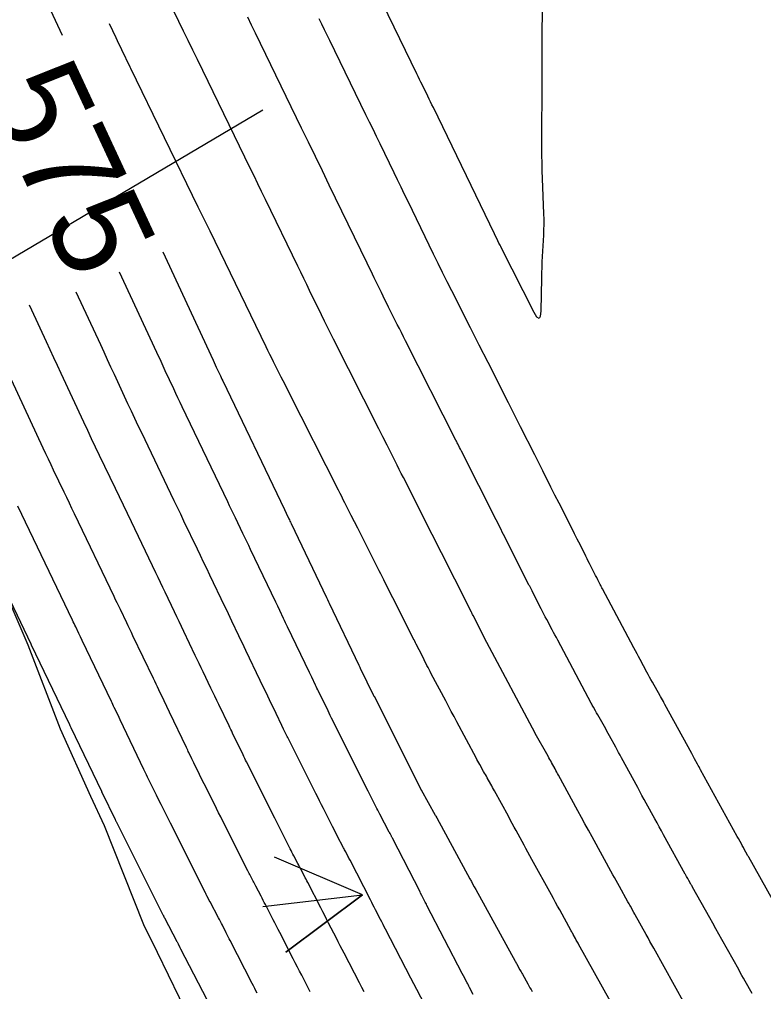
# Model space of a CAD drawing. Extents: x 954385 to 988206, y 1868364 to 1924553.
# Drawn here: x 955191.9 to 955238.6, y 1923563.6 to 1923624.6 of the extents above; entities that cross this region are included whole.
import ezdxf

# ---------------------------------------------------------------- set-up
doc = ezdxf.new("R2010")
doc.units = 0
for name, color, linetype in [('Ex_Contour Labels', 7, 'Continuous'), ('Ex_Major Contours', 7, 'Continuous'), ('Ex_Minor Contours', 7, 'Continuous'), ('Perimeter', 7, 'Continuous'), ('Slopes', 7, 'Continuous')]:
    doc.layers.add(name, color=color, linetype=linetype)

msp = doc.modelspace()

# ---------------------------------------------------------------- linework, layer by layer
at = {"layer": 'Ex_Major Contours'}
for points in [[(955240.725, 1923566.526), (955237.64, 1923572.043), (955237.625, 1923572.071), (955237.594, 1923572.126), (955237.341, 1923572.582), (955237.306, 1923572.644), (955237.272, 1923572.707), (955237.237, 1923572.769), (955237.203, 1923572.832), (955236.997, 1923573.206), (955236.928, 1923573.331), (955234.616, 1923577.526), (955234.57, 1923577.61), (955234.524, 1923577.695), (955234.477, 1923577.779), (955234.431, 1923577.864), (955234.247, 1923578.202), (955234.201, 1923578.287), (955234.155, 1923578.371), (955234.109, 1923578.456), (955234.063, 1923578.54), (955232.383, 1923581.62), (955232.359, 1923581.665), (955232.334, 1923581.709), (955232.309, 1923581.754), (955232.284, 1923581.799), (955232.158, 1923582.021), (955232.108, 1923582.11), (955232.083, 1923582.154), (955231.596, 1923583.019), (955231.506, 1923583.178), (955231.418, 1923583.337), (955231.331, 1923583.498), (955231.245, 1923583.658), (955230.829, 1923584.439), (955230.732, 1923584.623), (955230.634, 1923584.807), (955230.536, 1923584.991), (955230.438, 1923585.175), (955228.462, 1923588.882), (955228.426, 1923588.952), (955228.389, 1923589.021), (955228.353, 1923589.091), (955228.317, 1923589.161), (955228.175, 1923589.441), (955228.103, 1923589.581), (955228.032, 1923589.721), (955227.649, 1923590.474), (955227.573, 1923590.623), (955227.498, 1923590.772), (955227.422, 1923590.921), (955227.347, 1923591.07), (955226.969, 1923591.818), (955226.881, 1923591.992), (955226.793, 1923592.166), (955226.705, 1923592.34), (955226.616, 1923592.515), (955225.734, 1923594.261), (955225.479, 1923594.765), (955225.225, 1923595.27), (955224.715, 1923596.278), (955224.588, 1923596.53), (955224.46, 1923596.783), (955224.333, 1923597.035), (955224.206, 1923597.287), (955223.317, 1923599.049), (955223.126, 1923599.426), (955222.935, 1923599.804), (955222.744, 1923600.182), (955222.553, 1923600.559), (955221.279, 1923603.077), (955220.727, 1923604.168), (955220.175, 1923605.259), (955218.996, 1923607.59), (955218.709, 1923608.16), (955218.424, 1923608.732), (955218.141, 1923609.306), (955217.862, 1923609.88), (955216.261, 1923613.184), (955216.04, 1923613.639), (955215.82, 1923614.093), (955215.6, 1923614.548), (955215.379, 1923615.002), (955214.498, 1923616.82), (955214.277, 1923617.274), (955214.057, 1923617.729), (955213.836, 1923618.183), (955213.615, 1923618.637), (955211.348, 1923623.291), (955211.181, 1923623.634), (955211.014, 1923623.977), (955210.847, 1923624.32), (955210.68, 1923624.663)], [(955220.346, 1923563.421), (955220.12, 1923563.854), (955220.081, 1923563.928), (955220.043, 1923564.001), (955220.005, 1923564.075), (955219.966, 1923564.148), (955219.737, 1923564.59), (955219.661, 1923564.737), (955217.441, 1923569.011), (955217.405, 1923569.081), (955217.369, 1923569.15), (955217.333, 1923569.22), (955217.297, 1923569.29), (955217.118, 1923569.639), (955217.046, 1923569.779), (955217.01, 1923569.849), (955215.273, 1923573.232), (955215.256, 1923573.264), (955215.24, 1923573.295), (955215.223, 1923573.327), (955215.207, 1923573.359), (955215.124, 1923573.517), (955215.09, 1923573.58), (955215.074, 1923573.612), (955214.479, 1923574.742), (955214.417, 1923574.86), (955214.356, 1923574.979), (955214.295, 1923575.097), (955214.235, 1923575.216), (955213.936, 1923575.811), (955213.817, 1923576.049), (955213.757, 1923576.168), (955211.452, 1923580.759), (955211.431, 1923580.8), (955211.411, 1923580.841), (955211.39, 1923580.883), (955211.37, 1923580.924), (955211.231, 1923581.213), (955210.633, 1923582.449), (955210.586, 1923582.546), (955210.539, 1923582.644), (955210.493, 1923582.741), (955210.446, 1923582.838), (955210.212, 1923583.325), (955210.072, 1923583.617), (955208.691, 1923586.497), (955208.629, 1923586.626), (955208.568, 1923586.754), (955208.506, 1923586.883), (955208.444, 1923587.012), (955208.197, 1923587.528), (955208.074, 1923587.786), (955207.95, 1923588.044), (955206.372, 1923591.344), (955206.252, 1923591.594), (955206.132, 1923591.844), (955206.012, 1923592.094), (955205.892, 1923592.345), (955205.413, 1923593.345), (955205.293, 1923593.596), (955205.173, 1923593.846), (955205.053, 1923594.096), (955204.933, 1923594.346), (955202.082, 1923600.296), (955201.947, 1923600.58), (955201.813, 1923600.864), (955201.679, 1923601.148), (955201.546, 1923601.433), (955201.018, 1923602.573), (955200.753, 1923603.143), (955200.489, 1923603.712), (955198.146, 1923608.763)], [(955190.614, 1923589.516), (955192.57, 1923585.435), (955192.604, 1923585.364), (955194.996, 1923580.367), (955195.028, 1923580.299), (955195.093, 1923580.164), (955197.005, 1923576.178), (955197.021, 1923576.143), (955197.054, 1923576.075), (955197.867, 1923574.393), (955197.882, 1923574.362), (955197.897, 1923574.332), (955197.912, 1923574.301), (955197.927, 1923574.271), (955198.049, 1923574.028), (955200.87, 1923568.409), (955200.877, 1923568.394), (955200.885, 1923568.379), (955200.893, 1923568.365), (955200.9, 1923568.35), (955200.954, 1923568.247), (955200.962, 1923568.232), (955201.742, 1923566.747), (955201.762, 1923566.71), (955201.782, 1923566.672), (955201.801, 1923566.634), (955201.821, 1923566.596), (955201.938, 1923566.367), (955201.977, 1923566.291), (955203.888, 1923562.568)]]:
    msp.add_lwpolyline(points, dxfattribs=at)
at = {"layer": 'Ex_Minor Contours'}
for points in [[(955233.638, 1923562.817), (955231.678, 1923566.328), (955231.56, 1923566.539), (955231.442, 1923566.751), (955231.323, 1923566.963), (955231.205, 1923567.174), (955230.509, 1923568.422), (955230.483, 1923568.467), (955230.433, 1923568.558), (955230.211, 1923568.958), (955230.172, 1923569.029), (955230.133, 1923569.099), (955230.094, 1923569.17), (955230.055, 1923569.24), (955229.526, 1923570.201), (955229.425, 1923570.384), (955229.324, 1923570.568), (955229.223, 1923570.752), (955229.122, 1923570.935), (955227.809, 1923573.318), (955227.586, 1923573.723), (955227.363, 1923574.128), (955227.141, 1923574.534), (955226.92, 1923574.94), (955225.701, 1923577.177), (955225.647, 1923577.277), (955225.592, 1923577.377), (955225.538, 1923577.477), (955225.483, 1923577.577), (955225.265, 1923577.977), (955225.211, 1923578.077), (955225.156, 1923578.176), (955225.1, 1923578.276), (955225.045, 1923578.375), (955224.246, 1923579.79), (955224.231, 1923579.817), (955224.229, 1923579.82), (955221.199, 1923585.513), (955221.19, 1923585.531), (955221.181, 1923585.548), (955221.172, 1923585.566), (955221.163, 1923585.583), (955221.091, 1923585.724), (955220.335, 1923587.21), (955220.309, 1923587.262), (955220.283, 1923587.314), (955220.257, 1923587.366), (955220.23, 1923587.417), (955220.1, 1923587.676), (955220.021, 1923587.832), (955218.347, 1923591.149), (955218.153, 1923591.532), (955217.912, 1923592.011), (955217.766, 1923592.299), (955215.963, 1923595.872), (955215.834, 1923596.126), (955215.706, 1923596.38), (955215.578, 1923596.634), (955215.45, 1923596.887), (955214.936, 1923597.903), (955214.679, 1923598.41), (955214.423, 1923598.918), (955211.575, 1923604.548), (955211.384, 1923604.927), (955211.194, 1923605.307), (955211.006, 1923605.689), (955210.82, 1923606.07), (955210.078, 1923607.6), (955209.893, 1923607.982), (955209.708, 1923608.364), (955209.522, 1923608.747), (955209.337, 1923609.129), (955207.302, 1923613.325), (955207.064, 1923613.815), (955206.826, 1923614.304), (955206.589, 1923614.794), (955206.351, 1923615.283), (955203.034, 1923622.099), (955202.743, 1923622.698), (955202.451, 1923623.297), (955202.159, 1923623.895), (955201.867, 1923624.494), (955198.157, 1923632.09)], [(955191.898, 1923629.295), (955194.54, 1923623.629)], [(955224.677, 1923625.967), (955224.659, 1923622.949), (955224.658, 1923622.85), (955224.657, 1923622.75), (955224.656, 1923622.651), (955224.655, 1923622.551), (955224.65, 1923622.126), (955224.649, 1923622.04), (955224.648, 1923621.955), (955224.649, 1923621.869), (955224.65, 1923621.784), (955224.654, 1923621.442), (955224.655, 1923621.356), (955224.656, 1923621.27), (955224.656, 1923621.185), (955224.656, 1923621.099), (955224.643, 1923616.574), (955224.644, 1923616.091), (955224.651, 1923615.608), (955224.662, 1923615.126), (955224.678, 1923614.643), (955224.765, 1923612.421), (955224.774, 1923612.085), (955224.775, 1923611.749), (955224.768, 1923611.412), (955224.753, 1923611.076), (955224.676, 1923609.732), (955224.659, 1923609.396), (955224.645, 1923609.06), (955224.634, 1923608.724), (955224.627, 1923608.387), (955224.592, 1923606.33), (955224.56, 1923605.982), (955224.478, 1923605.85), (955224.347, 1923605.933), (955224.166, 1923606.232), (955222.108, 1923610.299), (955222.072, 1923610.371), (955222.036, 1923610.443), (955222, 1923610.515), (955221.965, 1923610.587), (955221.825, 1923610.877), (955221.755, 1923611.022), (955221.685, 1923611.166), (955217.844, 1923619.086), (955217.757, 1923619.263), (955217.671, 1923619.441), (955217.585, 1923619.618), (955217.499, 1923619.796), (955217.153, 1923620.505), (955217.066, 1923620.683), (955216.98, 1923620.86), (955216.894, 1923621.038), (955216.807, 1923621.215), (955213.575, 1923627.861)], [(955237.859, 1923563.471), (955237.421, 1923564.247), (955237.318, 1923564.429), (955237.216, 1923564.61), (955237.114, 1923564.792), (955237.013, 1923564.973), (955235.954, 1923566.87), (955235.765, 1923567.208), (955235.576, 1923567.546), (955235.387, 1923567.884), (955235.198, 1923568.222), (955234.115, 1923570.159), (955234.09, 1923570.205), (955234.064, 1923570.251), (955234.039, 1923570.296), (955234.014, 1923570.342), (955233.881, 1923570.58), (955233.822, 1923570.688), (955233.742, 1923570.831), (955233.722, 1923570.867), (955233.703, 1923570.903), (955233.683, 1923570.939), (955233.663, 1923570.975), (955232.302, 1923573.444), (955232.166, 1923573.69), (955232.03, 1923573.937), (955231.895, 1923574.184), (955231.759, 1923574.431), (955231.215, 1923575.418), (955231.079, 1923575.664), (955230.943, 1923575.911), (955230.808, 1923576.159), (955230.673, 1923576.406), (955229.657, 1923578.274), (955229.566, 1923578.441), (955229.475, 1923578.608), (955229.384, 1923578.775), (955229.293, 1923578.942), (955228.904, 1923579.654), (955228.825, 1923579.799), (955228.745, 1923579.943), (955228.665, 1923580.088), (955228.584, 1923580.232), (955228.164, 1923580.975), (955228.096, 1923581.095), (955228.028, 1923581.215), (955227.892, 1923581.456), (955227.858, 1923581.516), (955227.825, 1923581.577), (955227.792, 1923581.638), (955227.759, 1923581.699), (955225.653, 1923585.658), (955225.566, 1923585.821), (955225.48, 1923585.983), (955225.393, 1923586.146), (955225.306, 1923586.309), (955224.96, 1923586.96), (955224.873, 1923587.122), (955224.788, 1923587.286), (955224.703, 1923587.449), (955224.619, 1923587.614), (955224.109, 1923588.615), (955224.044, 1923588.744), (955223.935, 1923588.958), (955223.913, 1923589), (955223.891, 1923589.043), (955223.869, 1923589.086), (955223.848, 1923589.129), (955222.249, 1923592.292), (955222.172, 1923592.444), (955222.095, 1923592.596), (955221.787, 1923593.205), (955219.606, 1923597.523), (955219.548, 1923597.637), (955219.491, 1923597.75), (955219.376, 1923597.978), (955219.348, 1923598.034), (955219.319, 1923598.091), (955219.29, 1923598.148), (955219.262, 1923598.205), (955216.103, 1923604.446), (955215.973, 1923604.703), (955215.843, 1923604.96), (955215.713, 1923605.217), (955215.583, 1923605.475), (955215.034, 1923606.561), (955214.919, 1923606.789), (955214.805, 1923607.018), (955214.692, 1923607.248), (955214.58, 1923607.478), (955214.133, 1923608.398), (955214.022, 1923608.629), (955213.91, 1923608.859), (955213.799, 1923609.089), (955213.687, 1923609.319), (955211.309, 1923614.227), (955210.875, 1923615.122), (955210.441, 1923616.017), (955210.007, 1923616.911), (955209.572, 1923617.805), (955206.674, 1923623.76), (955206.613, 1923623.885), (955206.553, 1923624.01), (955206.492, 1923624.135), (955206.431, 1923624.26), (955206.188, 1923624.759)], [(955228.969, 1923562.979), (955226.957, 1923566.581), (955226.926, 1923566.637), (955226.894, 1923566.694), (955226.816, 1923566.835), (955226.784, 1923566.892), (955226.769, 1923566.92), (955226.621, 1923567.187), (955226.591, 1923567.241), (955226.561, 1923567.295), (955226.531, 1923567.349), (955226.501, 1923567.403), (955225.777, 1923568.719), (955225.647, 1923568.957), (955225.516, 1923569.194), (955225.385, 1923569.431), (955225.255, 1923569.669), (955224.03, 1923571.894), (955223.906, 1923572.12), (955223.783, 1923572.345), (955223.66, 1923572.571), (955223.536, 1923572.796), (955223.045, 1923573.699), (955222.922, 1923573.925), (955222.799, 1923574.151), (955222.676, 1923574.376), (955222.553, 1923574.602), (955221.678, 1923576.207), (955221.623, 1923576.309), (955221.567, 1923576.41), (955221.511, 1923576.511), (955221.454, 1923576.611), (955221.228, 1923577.014), (955221.171, 1923577.114), (955221.114, 1923577.215), (955221.058, 1923577.315), (955221.001, 1923577.416), (955220.758, 1923577.846), (955220.699, 1923577.952), (955220.641, 1923578.057), (955220.583, 1923578.164), (955220.526, 1923578.27), (955219.322, 1923580.532), (955219.148, 1923580.86), (955218.973, 1923581.188), (955218.799, 1923581.516), (955218.624, 1923581.844), (955217.715, 1923583.552), (955217.646, 1923583.682), (955217.578, 1923583.813), (955217.511, 1923583.943), (955217.444, 1923584.074), (955217.09, 1923584.769), (955216.952, 1923585.041), (955216.768, 1923585.404), (955216.722, 1923585.494), (955216.676, 1923585.585), (955216.63, 1923585.676), (955216.584, 1923585.766), (955215.585, 1923587.747), (955215.49, 1923587.935), (955215.395, 1923588.124), (955215.3, 1923588.312), (955215.205, 1923588.5), (955214.73, 1923589.44), (955214.54, 1923589.816), (955214.445, 1923590.005), (955213.096, 1923592.677), (955212.895, 1923593.075), (955212.694, 1923593.473), (955212.292, 1923594.269), (955212.192, 1923594.468), (955212.091, 1923594.667), (955211.991, 1923594.866), (955211.89, 1923595.065), (955208.774, 1923601.225), (955208.535, 1923601.699), (955208.295, 1923602.172), (955207.816, 1923603.12), (955207.696, 1923603.357), (955207.578, 1923603.595), (955207.461, 1923603.833), (955207.344, 1923604.072), (955203.827, 1923611.323), (955203.642, 1923611.704), (955203.335, 1923612.338), (955203.273, 1923612.465), (955203.212, 1923612.592), (955203.15, 1923612.719), (955203.088, 1923612.845), (955198.854, 1923621.547), (955198.818, 1923621.621), (955198.288, 1923622.708), (955198.197, 1923622.895), (955198.107, 1923623.083), (955198.017, 1923623.271), (955197.929, 1923623.46), (955197.515, 1923624.348)], [(955200.866, 1923610.028), (955204.016, 1923603.239), (955204.218, 1923602.802), (955204.421, 1923602.366), (955204.472, 1923602.257), (955204.523, 1923602.148), (955204.574, 1923602.039), (955204.626, 1923601.93), (955208.497, 1923593.851), (955208.601, 1923593.634), (955208.774, 1923593.273), (955208.809, 1923593.201), (955208.843, 1923593.129), (955208.878, 1923593.056), (955208.912, 1923592.984), (955211.141, 1923588.325), (955211.196, 1923588.211), (955211.265, 1923588.067), (955211.306, 1923587.981), (955213.176, 1923584.083), (955213.237, 1923583.956), (955213.26, 1923583.908), (955214.094, 1923582.182), (955214.11, 1923582.149), (955214.119, 1923582.132), (955217.048, 1923576.298), (955217.063, 1923576.271), (955217.069, 1923576.259), (955217.963, 1923574.672), (955217.979, 1923574.644), (955217.995, 1923574.615), (955218.057, 1923574.501), (955220.141, 1923570.673), (955220.171, 1923570.617), (955220.202, 1923570.561), (955220.233, 1923570.506), (955220.263, 1923570.45), (955220.417, 1923570.171), (955220.509, 1923570.003), (955222.977, 1923565.516), (955222.998, 1923565.478), (955223.046, 1923565.39), (955223.06, 1923565.365), (955223.279, 1923564.97), (955223.318, 1923564.9), (955223.357, 1923564.83), (955223.396, 1923564.76), (955223.435, 1923564.69), (955223.77, 1923564.089), (955223.839, 1923563.966), (955223.908, 1923563.843), (955223.977, 1923563.719), (955224.046, 1923563.596)], [(955217.301, 1923562.772), (955216.807, 1923563.723), (955216.621, 1923564.081), (955216.435, 1923564.439), (955214.842, 1923567.507), (955214.763, 1923567.66), (955214.684, 1923567.813), (955214.605, 1923567.966), (955214.526, 1923568.12), (955214.211, 1923568.734), (955214.132, 1923568.887), (955214.053, 1923569.041), (955213.974, 1923569.194), (955213.896, 1923569.347), (955212.616, 1923571.84), (955212.582, 1923571.905), (955212.548, 1923571.971), (955212.514, 1923572.036), (955212.48, 1923572.101), (955212.343, 1923572.361), (955212.309, 1923572.426), (955212.275, 1923572.491), (955212.241, 1923572.556), (955212.206, 1923572.621), (955211.814, 1923573.366), (955211.738, 1923573.513), (955211.662, 1923573.659), (955211.587, 1923573.806), (955211.513, 1923573.953), (955210.944, 1923575.086), (955210.824, 1923575.324), (955210.705, 1923575.562), (955210.585, 1923575.8), (955210.466, 1923576.038), (955208.784, 1923579.386), (955208.746, 1923579.463), (955208.708, 1923579.54), (955208.671, 1923579.616), (955208.633, 1923579.693), (955208.447, 1923580.079), (955208.335, 1923580.31), (955207.978, 1923581.049), (955207.906, 1923581.198), (955207.834, 1923581.347), (955207.762, 1923581.496), (955207.691, 1923581.645), (955207.319, 1923582.42), (955207.148, 1923582.778), (955206.976, 1923583.135), (955206.076, 1923585.012), (955205.966, 1923585.241), (955205.857, 1923585.47), (955205.747, 1923585.699), (955205.637, 1923585.929), (955205.198, 1923586.845), (955205.088, 1923587.075), (955204.979, 1923587.304), (955204.869, 1923587.533), (955204.759, 1923587.762), (955203.81, 1923589.746), (955203.616, 1923590.153), (955203.421, 1923590.56), (955203.226, 1923590.967), (955203.031, 1923591.374), (955202.19, 1923593.129), (955201.984, 1923593.557), (955201.779, 1923593.985), (955201.574, 1923594.413), (955201.369, 1923594.841), (955199.538, 1923598.662), (955199.319, 1923599.121), (955199.102, 1923599.58), (955198.886, 1923600.04), (955198.672, 1923600.5), (955197.817, 1923602.343), (955197.603, 1923602.804), (955197.389, 1923603.264), (955197.176, 1923603.725), (955196.962, 1923604.186), (955195.426, 1923607.498)], [(955213.506, 1923563.572), (955213.358, 1923563.857), (955213.21, 1923564.142), (955212.244, 1923566.003), (955212.121, 1923566.239), (955211.998, 1923566.476), (955211.876, 1923566.713), (955211.755, 1923566.95), (955211.268, 1923567.898), (955211.146, 1923568.135), (955211.025, 1923568.372), (955210.903, 1923568.609), (955210.781, 1923568.846), (955209.958, 1923570.448), (955209.907, 1923570.547), (955209.856, 1923570.646), (955209.805, 1923570.744), (955209.753, 1923570.843), (955209.546, 1923571.237), (955209.495, 1923571.335), (955209.443, 1923571.434), (955209.391, 1923571.532), (955209.339, 1923571.631), (955209.086, 1923572.112), (955209.026, 1923572.226), (955208.968, 1923572.339), (955208.91, 1923572.453), (955208.852, 1923572.567), (955207.892, 1923574.48), (955207.712, 1923574.837), (955207.533, 1923575.194), (955207.354, 1923575.551), (955207.175, 1923575.907), (955206.117, 1923578.013), (955206.061, 1923578.126), (955206.006, 1923578.238), (955205.951, 1923578.35), (955205.896, 1923578.463), (955205.623, 1923579.027), (955205.514, 1923579.253), (955205.239, 1923579.823), (955205.184, 1923579.937), (955205.129, 1923580.051), (955205.074, 1923580.164), (955205.019, 1923580.278), (955204.376, 1923581.619), (955204.253, 1923581.876), (955204.13, 1923582.133), (955204.007, 1923582.389), (955203.884, 1923582.646), (955203.392, 1923583.673), (955203.268, 1923583.929), (955203.145, 1923584.186), (955203.022, 1923584.443), (955202.9, 1923584.699), (955202.177, 1923586.208), (955202.031, 1923586.515), (955201.884, 1923586.822), (955201.737, 1923587.129), (955201.59, 1923587.435), (955201.003, 1923588.662), (955200.856, 1923588.969), (955200.709, 1923589.276), (955200.563, 1923589.582), (955200.416, 1923589.889), (955198.885, 1923593.082), (955198.635, 1923593.603), (955198.386, 1923594.124), (955198.136, 1923594.645), (955197.886, 1923595.167), (955196.887, 1923597.252), (955196.638, 1923597.773), (955196.391, 1923598.296), (955196.145, 1923598.819), (955195.901, 1923599.343), (955194.487, 1923602.391), (955194.256, 1923602.889), (955194.026, 1923603.386), (955193.795, 1923603.884), (955193.564, 1923604.381), (955192.641, 1923606.371), (955192.495, 1923606.685)], [(955210.121, 1923563.583), (955209.582, 1923564.62), (955209.447, 1923564.879), (955209.313, 1923565.139), (955209.179, 1923565.398), (955209.046, 1923565.658), (955208.203, 1923567.299), (955208.1, 1923567.502), (955207.996, 1923567.704), (955207.892, 1923567.906), (955207.788, 1923568.108), (955207.301, 1923569.056), (955207.233, 1923569.189), (955207.165, 1923569.321), (955207.096, 1923569.453), (955207.027, 1923569.585), (955206.695, 1923570.216), (955206.653, 1923570.296), (955206.611, 1923570.376), (955206.569, 1923570.457), (955206.526, 1923570.537), (955206.357, 1923570.858), (955206.315, 1923570.939), (955206.273, 1923571.019), (955206.232, 1923571.1), (955206.191, 1923571.181), (955204.627, 1923574.298), (955204.494, 1923574.562), (955204.362, 1923574.825), (955204.229, 1923575.089), (955204.097, 1923575.353), (955203.45, 1923576.641), (955203.376, 1923576.788), (955203.303, 1923576.936), (955203.231, 1923577.084), (955203.159, 1923577.232), (955202.804, 1923577.966), (955202.69, 1923578.203), (955202.499, 1923578.596), (955202.461, 1923578.675), (955202.423, 1923578.754), (955202.386, 1923578.833), (955202.348, 1923578.912), (955201.282, 1923581.134), (955201.112, 1923581.488), (955200.943, 1923581.841), (955200.604, 1923582.548), (955200.519, 1923582.725), (955200.434, 1923582.902), (955200.35, 1923583.078), (955200.265, 1923583.255), (955198.986, 1923585.927), (955198.887, 1923586.133), (955198.789, 1923586.34), (955198.69, 1923586.546), (955198.591, 1923586.753), (955198.196, 1923587.578), (955198.097, 1923587.785), (955197.998, 1923587.991), (955197.899, 1923588.198), (955197.801, 1923588.404), (955195.321, 1923593.577), (955195.157, 1923593.92), (955194.992, 1923594.263), (955194.828, 1923594.607), (955194.663, 1923594.95), (955194.005, 1923596.323), (955193.841, 1923596.667), (955193.679, 1923597.011), (955193.517, 1923597.355), (955193.356, 1923597.7), (955190.96, 1923602.865)], [(955206.789, 1923563.49), (955206.708, 1923563.645), (955206.628, 1923563.801), (955206.547, 1923563.957), (955206.467, 1923564.113), (955205.09, 1923566.795), (955205.029, 1923566.915), (955204.967, 1923567.035), (955204.905, 1923567.156), (955204.844, 1923567.276), (955204.597, 1923567.756), (955204.535, 1923567.876), (955204.473, 1923567.996), (955204.411, 1923568.116), (955204.348, 1923568.236), (955203.829, 1923569.224), (955203.779, 1923569.319), (955203.729, 1923569.414), (955203.629, 1923569.604), (955203.604, 1923569.652), (955203.579, 1923569.699), (955203.555, 1923569.747), (955203.531, 1923569.795), (955201.338, 1923574.163), (955201.19, 1923574.457), (955201.042, 1923574.751), (955200.747, 1923575.339), (955200.674, 1923575.487), (955200.601, 1923575.634), (955200.528, 1923575.782), (955200.456, 1923575.93), (955199.908, 1923577.064), (955199.845, 1923577.195), (955199.76, 1923577.37), (955199.739, 1923577.414), (955199.718, 1923577.457), (955199.697, 1923577.501), (955199.676, 1923577.545), (955198.187, 1923580.649), (955198.048, 1923580.94), (955197.816, 1923581.424), (955197.77, 1923581.52), (955197.723, 1923581.617), (955197.677, 1923581.714), (955197.63, 1923581.811), (955195.795, 1923585.645), (955195.694, 1923585.858), (955195.592, 1923586.07), (955195.389, 1923586.495), (955195.338, 1923586.601), (955195.287, 1923586.707), (955195.236, 1923586.813), (955195.185, 1923586.919), (955191.757, 1923594.072)]]:
    msp.add_lwpolyline(points, dxfattribs=at)
at = {"layer": 'Perimeter'}
msp.add_lwpolyline([(955228.034, 1923520.547), (955226.76, 1923521.845), (955220.324, 1923525.9), (955218.671, 1923527.514), (955215.337, 1923530.792), (955213.169, 1923536.651), (955213.024, 1923537.136), (955210.143, 1923543.169), (955208.961, 1923546.472), (955207.999, 1923549.576), (955205.087, 1923555.581), (955204.747, 1923556.272), (955202.591, 1923561.791), (955200.533, 1923566.057), (955199.678, 1923567.788), (955197.194, 1923573.993), (955196.35, 1923575.843), (955194.44, 1923580.062), (955192.416, 1923585.347), (955188.446, 1923594.532)], dxfattribs=at)
at = {"layer": 'Slopes'}
for points in [[(955207.131, 1923618.928), (955096.981, 1923553.749), (955099.925, 1923558.977), (955096.981, 1923553.749), (955102.98, 1923553.813)], [(955207.131, 1923568.928), (955213.392, 1923569.666), (955208.583, 1923566.078), (955213.392, 1923569.666), (955207.881, 1923572.037)]]:
    msp.add_lwpolyline(points, dxfattribs=at)

# ---------------------------------------------------------------- texts
at = {"layer": 'Ex_Contour Labels'}
msp.add_text('575', height=6, rotation=294.94333, dxfattribs=at).set_placement((955189.552, 1923620.127))

doc.saveas('drawing.dxf')
